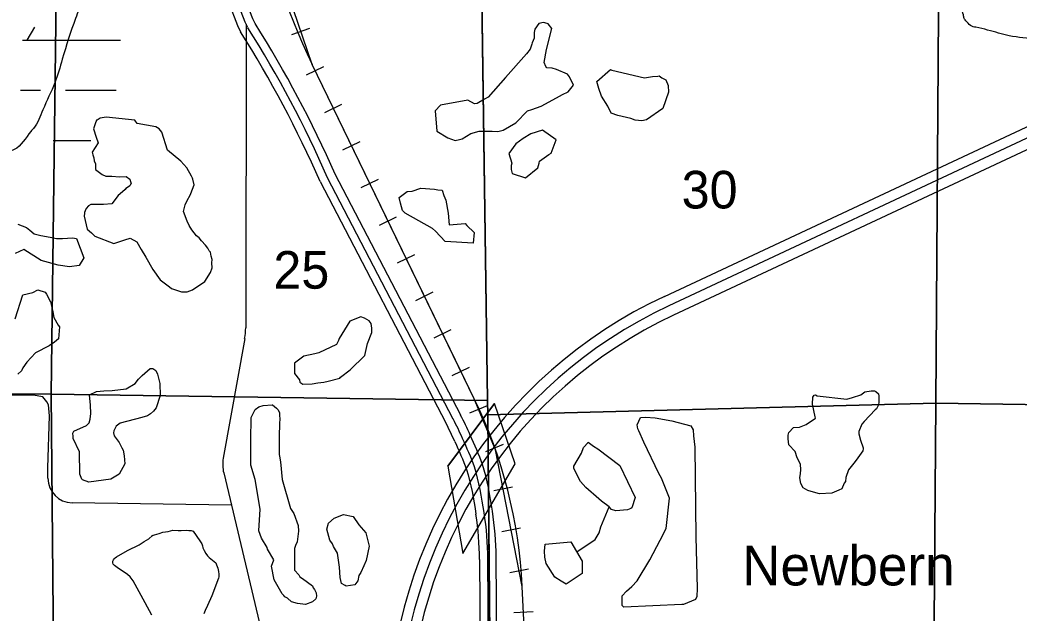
# Model space of a CAD drawing. Extents: x 380424 to 701066, y 1117407 to 1412949.
# Drawn here: x 505037 to 516988, y 1366384 to 1373482 of the extents above; entities that cross this region are included whole.
import ezdxf

# ---------------------------------------------------------------- set-up
doc = ezdxf.new("R2010")
doc.units = 0
for name, color, linetype in [('Bridges   Interstate', 7, 'Continuous'), ('Communities and Subdivisions Names without Post Office', 7, 'Continuous'), ('County Routes Highway Center Lines', 7, 'Continuous'), ('Interstate Divided Highway Outline and Fill', 7, 'Continuous'), ('Interstate Highway Center Lines', 7, 'Continuous'), ('Lakes and Ponds', 7, 'Continuous'), ('Masks for Road Features', 7, 'Continuous'), ('Narrow Canals', 7, 'Continuous'), ('Narrow River Creek and Branch and Slough', 7, 'Continuous'), ('Railroads', 7, 'Continuous'), ('Section Lines', 7, 'Continuous'), ('Section Numbers', 7, 'Continuous'), ('Swamps', 7, 'Continuous'), ('Township  and Range lines', 7, 'Continuous'), ('US Route Divided Highway Outline and Fill', 7, 'Continuous'), ('US Routes Highway Center Lines', 7, 'Continuous')]:
    doc.layers.add(name, color=color, linetype=linetype)

msp = doc.modelspace()

# ---------------------------------------------------------------- linework, layer by layer
at = {"layer": 'Bridges   Interstate'}
for p, q in [((510154, 1368142), (510712, 1368890)), ((510333, 1367097), (510962, 1368169))]:
    msp.add_line(p, q, dxfattribs=at)
at = {"layer": 'County Routes Highway Center Lines'}
msp.add_line((507566, 1367675), (505660, 1367704), dxfattribs=at)
msp.add_lwpolyline([(505372, 1367996), (505372, 1368121), (505390, 1368743), (505377, 1368877), (505357, 1368910), (505310, 1368970), (505196, 1368990), (502950, 1368990), (500718, 1368990), (500617, 1368970), (500577, 1368897), (500573, 1368702), (500528, 1367981)], dxfattribs=at)
msp.add_arc((505664, 1367996), 292, 180.0003, 269.127, dxfattribs=at)
at = {"layer": 'Interstate Divided Highway Outline and Fill'}
for p, q in [((512747, 1370174), (517422, 1372364)), ((517528, 1372138), (512853, 1369948))]:
    msp.add_line(p, q, dxfattribs=at)
for radius in [5749, 5499]:
    msp.add_arc((515186, 1364968), radius, 115.0996, 179.196, dxfattribs=at)
at = {"layer": 'Interstate Highway Center Lines'}
msp.add_line((517475, 1372251), (512800, 1370061), dxfattribs=at)
msp.add_arc((515186, 1364968), 5624, 115.0996, 179.196, dxfattribs=at)
at = {"layer": 'Lakes and Ponds'}
for points in [[(510025, 1372151), (510157, 1372072), (510242, 1372040), (510294, 1372051), (510326, 1372061), (510432, 1372125), (510532, 1372151), (510627, 1372151), (510685, 1372151), (510754, 1372146), (510817, 1372162), (510970, 1372251), (511108, 1372394), (511160, 1372410), (511271, 1372452), (511456, 1372552), (511525, 1372589), (511593, 1372621), (511657, 1372700), (511609, 1372801), (511588, 1372832), (511456, 1372890), (511403, 1372906), (511340, 1372911), (511329, 1372927), (511308, 1372975), (511335, 1373128), (511398, 1373381), (511356, 1373434), (511345, 1373440), (511298, 1373450), (511245, 1373440), (511197, 1373371), (511187, 1373334), (511187, 1373265), (511166, 1373207), (511160, 1373191), (511139, 1373133), (511097, 1373075), (510844, 1372795), (510638, 1372558), (510595, 1372536), (510506, 1372484), (510474, 1372478), (510395, 1372521), (510067, 1372463), (510004, 1372394)], [(512108, 1372365), (512071, 1372450), (511992, 1372571), (511960, 1372661), (511939, 1372746), (512102, 1372888), (512118, 1372883), (512509, 1372788), (512604, 1372804), (512668, 1372809), (512683, 1372814), (512715, 1372788), (512763, 1372767), (512789, 1372698), (512794, 1372619), (512726, 1372423), (512530, 1372286), (512477, 1372276), (512398, 1372281), (512345, 1372302), (512187, 1372339)], [(505940, 1371692), (506019, 1371634), (506062, 1371613), (506135, 1371612), (506227, 1371606), (506307, 1371608), (506350, 1371575), (506366, 1371522), (506365, 1371522), (506361, 1371513), (506350, 1371496), (506323, 1371476), (506304, 1371463), (506294, 1371453), (506264, 1371426), (506211, 1371380), (506136, 1371281), (506037, 1371272), (506000, 1371272), (505884, 1371272), (505856, 1371259), (505829, 1371225), (505818, 1371198), (505809, 1371178), (505809, 1371168), (505806, 1371133), (505839, 1370979), (505892, 1370936), (505931, 1370896), (506159, 1370807), (506290, 1370850), (506354, 1370870), (506433, 1370828), (506486, 1370733), (506544, 1370643), (506628, 1370495), (506712, 1370372), (506824, 1370290), (506850, 1370270), (506969, 1370230), (507035, 1370227), (507102, 1370251), (507250, 1370351), (507315, 1370458), (507336, 1370516), (507331, 1370574), (507336, 1370617), (507325, 1370654), (507315, 1370701), (507299, 1370717), (507283, 1370749), (507257, 1370786), (507207, 1370837), (507181, 1370874), (507147, 1370899), (507094, 1370969), (507061, 1371021), (507038, 1371074), (506995, 1371189), (507012, 1371268), (507037, 1371320), (507074, 1371387), (507082, 1371404), (507119, 1371508), (507103, 1371576), (507101, 1371588), (507088, 1371614), (507032, 1371713), (506962, 1371792), (506801, 1371924), (506735, 1372138), (506702, 1372181), (506661, 1372205), (506439, 1372242), (506412, 1372283), (506066, 1372319), (505997, 1372305), (505961, 1372283), (505954, 1372283), (505938, 1372240), (505915, 1372181), (505948, 1372079), (505973, 1372012), (505902, 1371899), (505907, 1371866), (505920, 1371834), (505925, 1371796), (505940, 1371760)], [(511289, 1372163), (511147, 1372120), (511057, 1372062), (510967, 1371999), (510883, 1371883), (510920, 1371767), (510914, 1371740), (510914, 1371693), (510925, 1371645), (511083, 1371592), (511231, 1371714), (511247, 1371767), (511252, 1371793), (511363, 1371872), (511390, 1371888), (511453, 1372046)], [(509667, 1371430), (509730, 1371435), (509831, 1371467), (509994, 1371456), (510036, 1371449), (510089, 1371444), (510106, 1371381), (510130, 1371324), (510158, 1371168), (510172, 1371032), (510362, 1371047), (510384, 1371021), (510469, 1370937), (510460, 1370810), (510125, 1370829), (510007, 1370956), (509973, 1370987), (509646, 1371171), (509614, 1371203), (509588, 1371288), (509572, 1371356)], [(509161, 1369465), (509193, 1369608), (509247, 1369743), (509247, 1369777), (509247, 1369793), (509239, 1369848), (509213, 1369880), (509160, 1369914), (509114, 1369929), (508981, 1369877), (508855, 1369671), (508849, 1369645), (508823, 1369597), (508612, 1369497), (508564, 1369486), (508432, 1369460), (508321, 1369375), (508321, 1369249), (508379, 1369175), (508385, 1369148), (508422, 1369122), (508532, 1369127), (508601, 1369138), (508670, 1369148), (508723, 1369159), (508865, 1369196), (508870, 1369206), (508987, 1369296)], [(505748, 1368313), (505674, 1368471), (505674, 1368498), (505669, 1368535), (505680, 1368561), (505833, 1368630), (505864, 1368662), (505875, 1368704), (505886, 1368772), (505880, 1368873), (505870, 1368994), (505954, 1369036), (506039, 1369042), (506139, 1369047), (506308, 1369068), (506414, 1369132), (506456, 1369184), (506498, 1369227), (506593, 1369311), (506614, 1369311), (506625, 1369311), (506662, 1369285), (506683, 1369242), (506709, 1369132), (506715, 1368989), (506667, 1368841), (506635, 1368799), (506598, 1368767), (506561, 1368746), (506493, 1368725), (506234, 1368656), (506187, 1368619), (506160, 1368566), (506155, 1368540), (506165, 1368503), (506224, 1368424), (506255, 1368360), (506271, 1368334), (506282, 1368265), (506292, 1368170), (506224, 1368044), (506123, 1367986), (505859, 1367949), (505785, 1367980), (505775, 1367986), (505753, 1368044)], [(514310, 1368319), (514236, 1368398), (514225, 1368467), (514225, 1368514), (514236, 1368546), (514289, 1368604), (514363, 1368610), (514442, 1368641), (514553, 1368715), (514548, 1368731), (514516, 1368884), (514521, 1368969), (514537, 1368990), (514553, 1368995), (514574, 1368984), (514928, 1368942), (514996, 1368963), (515097, 1368995), (515144, 1369032), (515218, 1369043), (515261, 1369043), (515276, 1369037), (515308, 1369006), (515313, 1368979), (515313, 1368958), (515313, 1368900), (515303, 1368868), (515282, 1368826), (515266, 1368815), (515134, 1368678), (515107, 1368646), (515070, 1368557), (515070, 1368530), (515092, 1368451), (515123, 1368361), (515123, 1368351), (515118, 1368324), (515060, 1368240), (515028, 1368198), (514949, 1368097), (514917, 1368007), (514912, 1367960), (514896, 1367939), (514870, 1367870), (514833, 1367854), (514748, 1367817), (514600, 1367812), (514500, 1367838), (514463, 1367849), (514405, 1367881), (514379, 1367934), (514368, 1368002), (514373, 1368055), (514379, 1368097), (514373, 1368166), (514334, 1368243)], [(508173, 1367981), (508274, 1367633), (508311, 1367574), (508363, 1367432), (508369, 1367363), (508353, 1367236), (508332, 1367194), (508321, 1367157), (508321, 1366930), (508321, 1366898), (508374, 1366840), (508385, 1366819), (508416, 1366798), (508538, 1366708), (508543, 1366687), (508559, 1366666), (508580, 1366624), (508585, 1366587), (508575, 1366555), (508538, 1366518), (508453, 1366487), (508358, 1366497), (508284, 1366518), (508237, 1366560), (508205, 1366576), (508194, 1366592), (508173, 1366613), (508078, 1366782), (508047, 1366946), (508073, 1367020), (507999, 1367147), (507994, 1367168), (507925, 1367279), (507893, 1367368), (507909, 1367627), (507851, 1367981), (507798, 1368155), (507798, 1368451), (507804, 1368726), (507851, 1368821), (507893, 1368852), (507946, 1368868), (508052, 1368874), (508057, 1368874), (508105, 1368837), (508126, 1368815), (508142, 1368779), (508142, 1368752), (508147, 1368705), (508142, 1368657), (508142, 1368604), (508136, 1368546), (508136, 1368488), (508136, 1368282), (508142, 1368261), (508152, 1368192)], [(512519, 1368730), (512636, 1368720), (512836, 1368683), (513063, 1368625), (513090, 1368577), (513095, 1368503), (513111, 1368371), (513122, 1367294), (513137, 1366676), (513132, 1366581), (513116, 1366544), (512974, 1366486), (512953, 1366486), (512261, 1366454), (512240, 1366475), (512240, 1366533), (512240, 1366591), (512292, 1366644), (512356, 1366702), (512419, 1366771), (512572, 1367019), (512694, 1367257), (512768, 1367394), (512805, 1367758), (512710, 1367996), (512678, 1368054), (512498, 1368429), (512440, 1368566), (512430, 1368588), (512419, 1368635), (512461, 1368725)], [(511664, 1368113), (511664, 1368140), (511754, 1368298), (511780, 1368367), (511833, 1368425), (511833, 1368430), (511897, 1368382), (511949, 1368351), (512213, 1368150), (512398, 1367765), (512356, 1367643), (512345, 1367633), (512303, 1367617), (512166, 1367606), (512113, 1367622), (512087, 1367654), (511992, 1367722), (511960, 1367749), (511807, 1367886), (511743, 1367960)], [(508708, 1367386), (508726, 1367458), (508795, 1367518), (508906, 1367563), (509023, 1367539), (509089, 1367440), (509173, 1367344), (509214, 1367185), (509179, 1367014), (509152, 1366948), (509113, 1366870), (509092, 1366834), (509077, 1366768), (509041, 1366720), (508991, 1366713), (508938, 1366707), (508928, 1366713), (508882, 1366736), (508866, 1366810), (508858, 1366933), (508834, 1367101), (508786, 1367180), (508775, 1367211), (508744, 1367254)], [(511331, 1366978), (511316, 1367052), (511310, 1367126), (511321, 1367210), (511627, 1367236), (511764, 1367004), (511764, 1366856), (511569, 1366729), (511511, 1366766), (511437, 1366814)]]:
    msp.add_lwpolyline(points, close=True, dxfattribs=at)
for points in [[(505012, 1371040), (505113, 1370998), (505155, 1370966), (505208, 1370924), (505287, 1370903), (505398, 1370882), (505472, 1370866), (505546, 1370866), (505604, 1370871), (505667, 1370876), (505715, 1370866), (505799, 1370634), (505746, 1370544), (505630, 1370528), (505493, 1370549), (505377, 1370581), (505292, 1370602), (505081, 1370734), (504980, 1370686)], [(504981, 1369904), (505071, 1370194), (505192, 1370221), (505250, 1370253), (505340, 1370226), (505356, 1370200), (505403, 1370110), (505409, 1370078), (505430, 1369989), (505440, 1369920), (505493, 1369830), (505509, 1369809), (505498, 1369666), (505451, 1369624), (505388, 1369582), (505224, 1369497), (505118, 1369386), (505071, 1369318), (505055, 1369281), (505013, 1369244)], [(506614, 1366360), (506534, 1366506), (506392, 1366769), (506356, 1366818), (506324, 1366843), (506294, 1366864), (506216, 1366915), (506167, 1366953), (506153, 1366970), (506148, 1366985), (506148, 1367006), (506155, 1367021), (506163, 1367034), (506174, 1367046), (506191, 1367057), (506322, 1367131), (506462, 1367201), (506523, 1367239), (506578, 1367273), (506621, 1367311), (506614, 1367306), (506648, 1367321), (506700, 1367337), (506747, 1367351), (506809, 1367360), (506864, 1367375), (506931, 1367371), (506965, 1367371), (507025, 1367374), (507056, 1367370), (507058, 1367370), (507083, 1367370), (507109, 1367364), (507190, 1367247), (507211, 1367214), (507222, 1367188), (507226, 1367163), (507239, 1367131), (507260, 1367095), (507279, 1367070), (507300, 1367048), (507319, 1367034), (507360, 1367002), (507379, 1366983), (507389, 1366962), (507404, 1366919), (507413, 1366881), (507417, 1366849), (507415, 1366818), (507413, 1366803), (507332, 1366589), (507281, 1366475), (507254, 1366413), (507235, 1366373)]]:
    msp.add_lwpolyline(points, dxfattribs=at)
at = {"layer": 'Masks for Road Features'}
msp.add_lwpolyline([(510712, 1368890), (510154, 1368142), (510333, 1367097), (510962, 1368169)], close=True, dxfattribs=at)
at = {"layer": 'Narrow Canals'}
msp.add_spline([(506338, 1376385), (506452, 1376056), (506441, 1375955), (506436, 1375924), (506399, 1375860), (506367, 1375792), (506346, 1375718), (506320, 1375617), (506262, 1375491), (506241, 1375427), (506214, 1375369), (506161, 1375121), (506108, 1374825), (506056, 1374730), (506008, 1374667), (505971, 1374535), (505918, 1374408), (505897, 1374228), (505881, 1374075), (505839, 1374023), (505739, 1373611), (505702, 1373500), (505543, 1373014), (505454, 1372729), (505311, 1372407), (505200, 1372185), (505168, 1372148), (504968, 1371931), (504815, 1371889), (504688, 1371857), (504524, 1371820), (504487, 1371783), (504397, 1371757), (504223, 1371688), (504176, 1371641), (504176, 1371556), (504149, 1371451), (504022, 1370178)], degree=3, dxfattribs=at)
at = {"layer": 'Narrow River Creek and Branch and Slough'}
msp.add_lwpolyline([(511697, 1367118), (511918, 1367263), (511965, 1367342), (511986, 1367416), (512086, 1367654)], dxfattribs=at)
msp.add_spline([(517200, 1373250), (516871, 1373294), (516613, 1373362), (516470, 1373394), (516438, 1373399), (516380, 1373442), (516343, 1373484), (516333, 1373500), (516322, 1373542), (516311, 1373626), (516317, 1373648), (516343, 1373753), (516354, 1373790), (516354, 1373906), (516333, 1374007), (516301, 1374086), (516264, 1374133), (516179, 1374223), (516116, 1374265), (516037, 1374313), (515973, 1374366), (515915, 1374403), (515847, 1374456)], degree=3, dxfattribs=at)
at = {"layer": 'Railroads'}
for p, q in [((508289, 1373309), (508506, 1373383)), ((508464, 1372826), (508671, 1372926)), ((510471, 1368947), (508532, 1372950)), ((508682, 1372376), (508889, 1372476)), ((508900, 1371926), (509107, 1372026)), ((509118, 1371476), (509325, 1371576)), ((509336, 1371026), (509543, 1371127)), ((509554, 1370576), (509761, 1370677)), ((509772, 1370126), (509979, 1370227)), ((509990, 1369676), (510197, 1369777)), ((510208, 1369226), (510415, 1369327)), ((510417, 1368779), (510629, 1368868)), ((510609, 1368318), (510821, 1368406)), ((510704, 1367851), (510929, 1367895)), ((510800, 1367360), (511025, 1367404)), ((510896, 1366869), (511121, 1366913)), ((510946, 1366390), (511175, 1366401))]:
    msp.add_line(p, q, dxfattribs=at)
for points in [[(510312, 1369277), (508532, 1372950), (507914, 1374766)], [(511208, 1363399), (511046, 1366701), (510726, 1368336), (510471, 1368947), (510312, 1369277)], [(511920, 1347281), (511701, 1353411), (511046, 1366701)]]:
    msp.add_lwpolyline(points, dxfattribs=at)
for centre, radius, start, end in [((515648, 1376397), 7907, 189.705, 205.8514), ((505246, 1366415), 5807, 2.824, 25.8513)]:
    msp.add_arc(centre, radius, start, end, dxfattribs=at)
at = {"layer": 'Section Lines'}
for points in [[(516030, 1374171), (516030, 1374159), (515992, 1368894), (510634, 1368757), (510631, 1368928), (510557, 1374026)], [(521365, 1374116), (521334, 1368815), (515992, 1368894), (516030, 1374159), (516030, 1374171), (516038, 1374171)], [(505474, 1374090), (505474, 1374080), (505410, 1369003), (499770, 1369024), (499773, 1374123), (505464, 1374089)], [(510557, 1374026), (510631, 1368928), (505410, 1369003), (505474, 1374080), (505474, 1374090)], [(505410, 1369003), (505456, 1363751), (500110, 1363739), (499670, 1363751), (499770, 1369024)], [(510631, 1368928), (510634, 1368757), (510634, 1368752), (510679, 1363681), (505456, 1363751), (505410, 1369003)], [(515992, 1368894), (515953, 1363651), (515946, 1363651), (510679, 1363681), (510634, 1368752), (510634, 1368757)], [(521334, 1368815), (521334, 1368809), (521294, 1363562), (515953, 1363651), (515992, 1368894)]]:
    msp.add_lwpolyline(points, close=True, dxfattribs=at)
at = {"layer": 'Swamps'}
for p, q in [((505583, 1372640), (506033, 1372640)), ((505433, 1372040), (505886, 1372040))]:
    msp.add_line(p, q, dxfattribs=at)
for points in [[(505209, 1373394), (505120, 1373240)], [(505069, 1373240), (506033, 1373240)], [(506033, 1373240), (506241, 1373240)], [(505043, 1372640), (505283, 1372640)], [(506033, 1372640), (506189, 1372640)]]:
    msp.add_lwpolyline(points, dxfattribs=at)
at = {"layer": 'Township  and Range lines'}
for p, q in [((510557, 1374026), (510631, 1368928)), ((510631, 1368928), (510634, 1368757)), ((510634, 1368757), (510634, 1368752)), ((510634, 1368752), (510679, 1363681))]:
    msp.add_line(p, q, dxfattribs=at)
at = {"layer": 'US Route Divided Highway Outline and Fill'}
for p, q in [((508627, 1371550), (510131, 1368660)), ((510309, 1368752), (508808, 1371636))]:
    msp.add_line(p, q, dxfattribs=at)
for points in [[(508103, 1393692), (507481, 1387641), (507196, 1384907), (506970, 1382679), (506644, 1379503), (506637, 1379235), (506656, 1379049), (507463, 1373988), (507531, 1373697), (507638, 1373417), (507675, 1373341)], [(507850, 1373438), (507822, 1373497), (507722, 1373756), (507660, 1374026), (506855, 1379076), (506837, 1379243), (506843, 1379491), (507169, 1382659), (507395, 1384886), (507680, 1387621), (508302, 1393674)], [(510534, 1367026), (510598, 1358538), (510598, 1353353), (510613, 1345009), (510813, 1345006)], [(510813, 1345006), (510798, 1353353), (510798, 1358539), (510734, 1367055)]]:
    msp.add_lwpolyline(points, dxfattribs=at)
for centre, radius, start, end in [((496281, 1366136), 13681, 23.7068, 32.26), ((496281, 1366136), 13481, 23.6788, 32.3065), ((506966, 1367013), 3568, 23.4931, 27.4952), ((506966, 1367013), 3768, 23.4804, 27.4952), ((506966, 1367013), 3768, 0.6435, 8.9923), ((506966, 1367013), 3568, 0.2075, 8.9499)]:
    msp.add_arc(centre, radius, start, end, dxfattribs=at)
for points in [[(510238, 1368435), (510377, 1368102), (510491, 1367568)], [(510688, 1367602), (510569, 1368161), (510422, 1368514)]]:
    msp.add_spline(points, degree=3, dxfattribs=at)
at = {"layer": 'US Routes Highway Center Lines'}
for p, q in [((507742, 1373431), (507739, 1369797)), ((510220, 1368706), (508717, 1371593)), ((507725, 1369671), (507469, 1368237)), ((507474, 1368062), (508051, 1365640))]:
    msp.add_line(p, q, dxfattribs=at)
for points in [[(507763, 1373390), (507730, 1373457), (507627, 1373726), (507562, 1374007), (506755, 1379063), (506737, 1379239), (506743, 1379497), (507070, 1382669), (507296, 1384897), (507580, 1387631), (508203, 1393683), (508213, 1393814), (508213, 1394153), (508172, 1394490), (508092, 1394819), (507974, 1395137), (507827, 1395423), (506688, 1398221)], [(510714, 1344908), (510698, 1353353), (510698, 1358539), (510634, 1367026)]]:
    msp.add_lwpolyline(points, dxfattribs=at)
for centre, radius, start, end in [((496281, 1366136), 13581, 23.6929, 32.2831), ((506773, 1369840), 966, 349.8948, 357.4198), ((506966, 1367013), 3668, 23.4804, 27.4952), ((507891, 1368161), 429, 169.8949, 193.3859), ((506966, 1367013), 3668, 0.2105, 8.9923)]:
    msp.add_arc(centre, radius, start, end, dxfattribs=at)
msp.add_spline([(510589, 1367586), (510473, 1368132), (510331, 1368474)], degree=3, dxfattribs=at)

# ---------------------------------------------------------------- texts
at = {"layer": 'Communities and Subdivisions Names without Post Office'}
msp.add_text('Newbern', height=475, rotation=0.0001, dxfattribs=at).set_placement((513676, 1366714))
at = {"layer": 'Section Numbers'}
for s, p in [('30', (512952, 1371226)), ('25', (508068, 1370266))]:
    msp.add_text(s, height=450, dxfattribs=at).set_placement(p)

doc.saveas('drawing.dxf')
